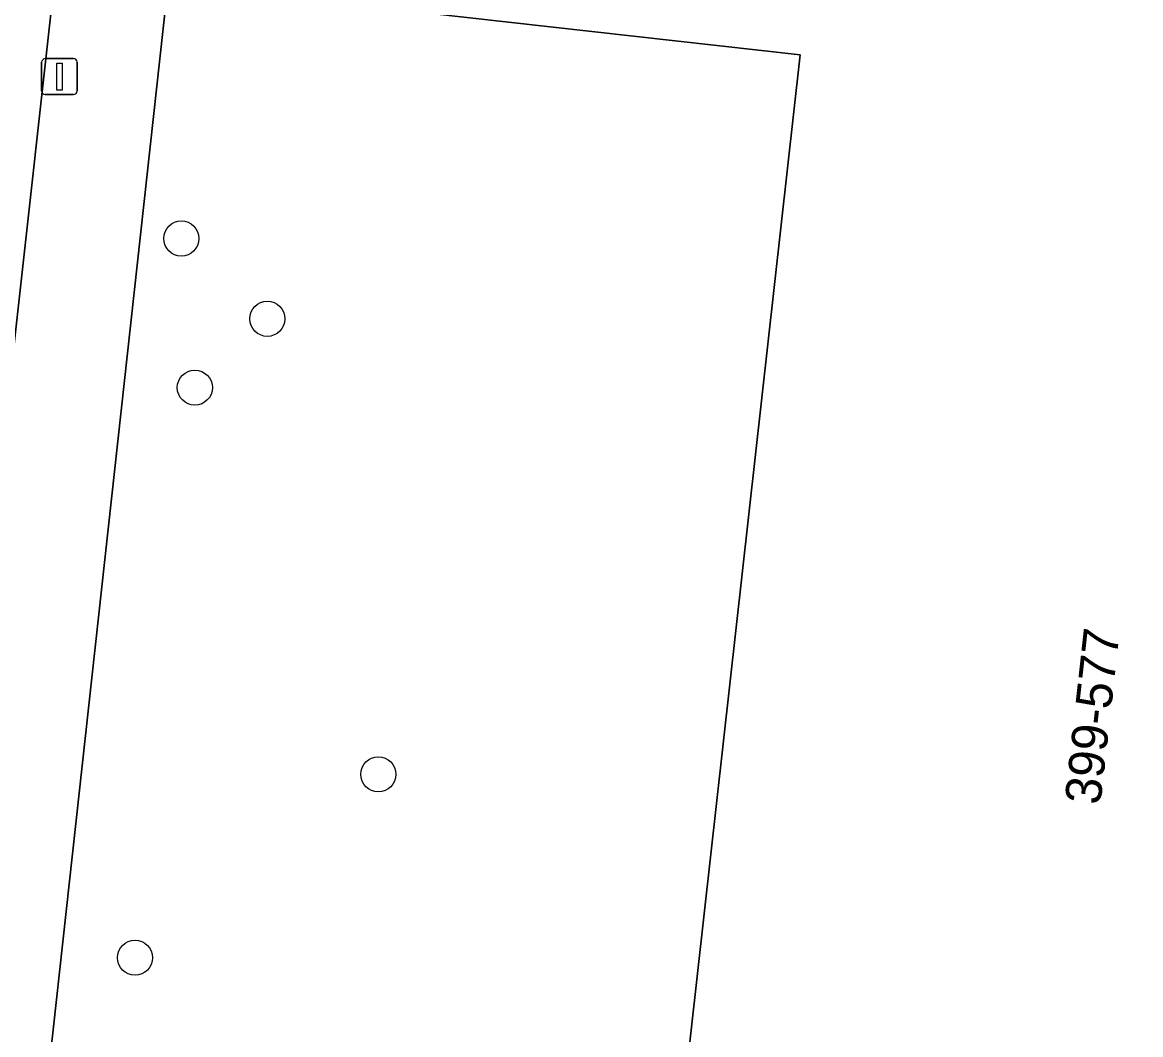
# Model space of a CAD drawing. Extents: x 162026 to 163502, y 387295 to 388169.
# Drawn here: x 162130.67 to 162161.82, y 387913.7 to 387941.9 of the extents above; entities that cross this region are included whole.
import ezdxf

# ---------------------------------------------------------------- set-up
doc = ezdxf.new("R2010")
doc.units = 0
for name, color, linetype in [('IMGEO_Berm_groen', 7, 'Continuous'), ('IMGEO_Boom', 7, 'Continuous'), ('IMGEO_Groenvoorziening', 7, 'Continuous'), ('IMGEO_Lichtmast', 7, 'Continuous'), ('IMGEO_Pand', 7, 'Continuous'), ('IMGEO_Pand_nummerreeks', 7, 'Continuous'), ('IMGEO_Voetpad_open', 7, 'Continuous')]:
    doc.layers.add(name, color=color, linetype=linetype)

msp = doc.modelspace()

# ---------------------------------------------------------------- linework, layer by layer
at = {"layer": 'IMGEO_Berm_groen'}
msp.add_lwpolyline([(162137.882, 388000), (162138.442, 388005.018), (162130.661, 388005.962), (162130.448, 388005.978), (162130.235, 388005.976), (162130.022, 388005.954), (162129.813, 388005.913), (162129.608, 388005.854), (162129.409, 388005.776), (162129.217, 388005.682), (162129.035, 388005.57), (162128.864, 388005.443), (162128.705, 388005.301), (162128.559, 388005.145), (162128.427, 388004.977), (162128.311, 388004.797), (162128.212, 388004.608), (162128.13, 388004.411), (162128.066, 388004.208), (162128.02, 388003.999), (162128, 388003.861), (162127.56, 388000), (162118.651, 387920.601), (162128.927, 387919.374)], close=True, dxfattribs=at)
at = {"layer": 'IMGEO_Boom'}
for centre in [(162135.1, 387935.882), (162137.497, 387933.645), (162135.477, 387931.729), (162140.59, 387920.957), (162133.811, 387915.846)]:
    msp.add_circle(centre, 0.489, dxfattribs=at)
at = {"layer": 'IMGEO_Groenvoorziening'}
msp.add_lwpolyline([(162152.337, 387940.998), (162140.731, 387942.294), (162141.881, 387952.591), (162140.511, 387954.289), (162143.368, 387980.597), (162141.338, 387980.843), (162138.923, 387981.135), (162130.895, 387908.088), (162141.507, 387906.189), (162159.835, 387905.769), (162160.086, 387907.751), (162148.766, 387909.013)], close=True, dxfattribs=at)
at = {"layer": 'IMGEO_Lichtmast'}
for p, q in [((162131.209, 387939.992), (162131.209, 387940.792)), ((162131.209, 387940.792), (162131.209, 387939.992)), ((162131.309, 387940.892), (162132.099, 387940.892)), ((162132.099, 387940.892), (162131.309, 387940.892)), ((162132.199, 387940.792), (162132.199, 387939.992)), ((162132.199, 387939.992), (162132.199, 387940.792)), ((162132.099, 387939.892), (162131.309, 387939.892)), ((162131.309, 387939.892), (162132.099, 387939.892))]:
    msp.add_line(p, q, dxfattribs=at)
msp.add_lwpolyline([(162131.629, 387940.767), (162131.779, 387940.767), (162131.779, 387940.017), (162131.629, 387940.017), (162131.629, 387940.767)], dxfattribs=at)
for centre, start, end in [((162131.309, 387940.792), 90, 180), ((162131.309, 387940.792), 90, 180), ((162132.099, 387940.792), 0, 90), ((162132.099, 387940.792), 360, 90), ((162131.309, 387939.992), 180, 270), ((162131.309, 387939.992), 180, 270), ((162132.099, 387939.992), 270, 0), ((162132.099, 387939.992), 270, 0)]:
    msp.add_arc(centre, 0.1, start, end, dxfattribs=at)
at = {"layer": 'IMGEO_Pand'}
msp.add_lwpolyline([(162154.961, 387952.409), (162158.206, 387981.925), (162149.378, 387982.899), (162147.377, 387983.12), (162145.124, 387983.369), (162141.881, 387952.591), (162140.731, 387942.294), (162152.337, 387940.998), (162148.766, 387909.013), (162160.086, 387907.751), (162161.838, 387907.556), (162162.443, 387912.958), (162164.867, 387934.596), (162165.43, 387939.618), (162169.747, 387939.264), (162170.042, 387941.872), (162171.334, 387941.727), (162171.711, 387945.098), (162154.36, 387946.945)], close=True, dxfattribs=at)
at = {"layer": 'IMGEO_Voetpad_open'}
for points in [[(162197.4, 387996.755), (162162.287, 388000.751), (162162.489, 388002.423), (162160.4, 388002.655), (162160.215, 388000.983), (162141.323, 388003.158), (162141.494, 388004.757), (162138.442, 388005.018), (162137.882, 388000), (162128.927, 387919.374), (162128.829, 387918.498), (162124.863, 387882.786), (162120.863, 387846.697), (162124.015, 387846.348), (162124.025, 387846.612), (162125.681, 387861.129), (162125.733, 387861.584), (162127.562, 387877.764), (162127.867, 387880.534)], [(162127.867, 387880.534), (162128.072, 387882.398), (162130.895, 387908.088), (162138.923, 387981.135), (162140.996, 388000), (162141.066, 388000.633), (162141.155, 388001.444), (162160.037, 387999.428), (162159.908, 387998.648), (162159.673, 387998.494)]]:
    msp.add_lwpolyline(points, dxfattribs=at)

# ---------------------------------------------------------------- texts
at = {"layer": 'IMGEO_Pand_nummerreeks'}
msp.add_text('399-577', height=1, rotation=83.6289, dxfattribs=at).set_placement((162160.697, 387920.083))

doc.saveas('drawing.dxf')
